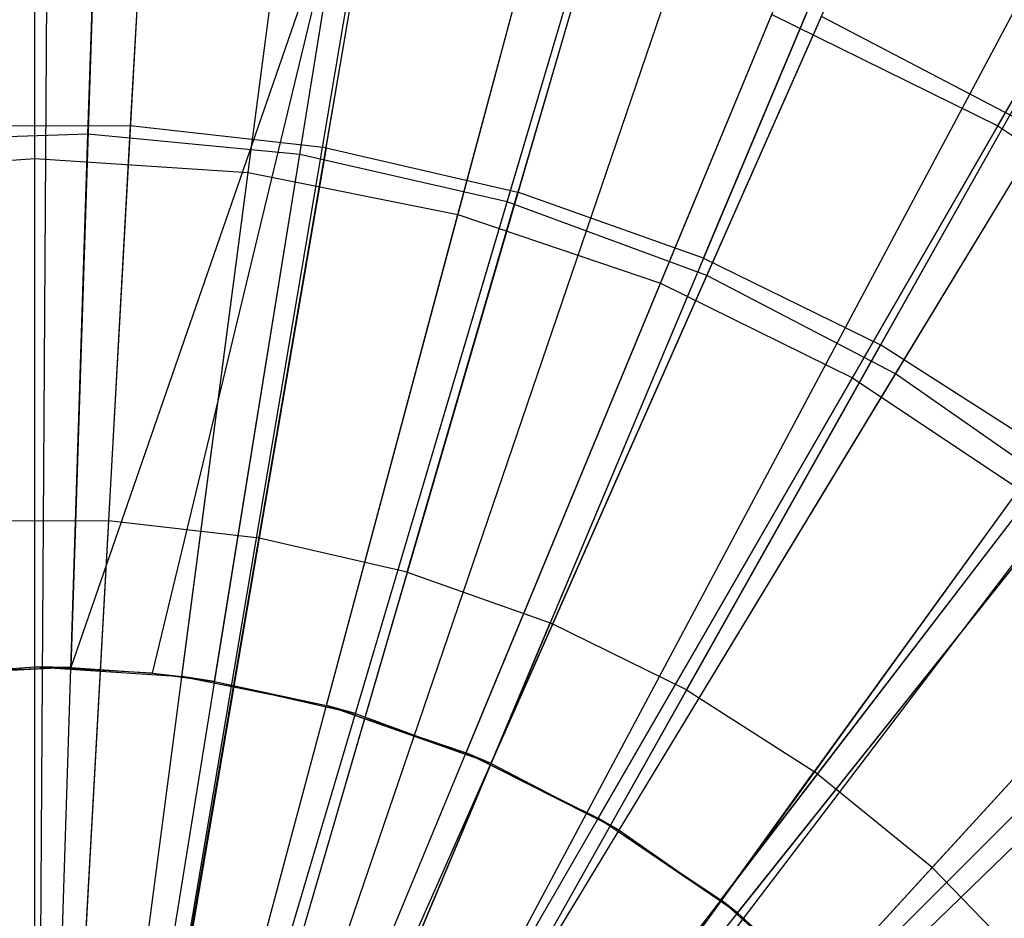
# Model space of a CAD drawing. Extents: x 0.2 to 40.1, y -6.7 to 6.7.
# Tile 413 of 516: x 26.876 to 27.219, y 3.754 to 4.067. Entities that reach past the tile are written whole.
import ezdxf

# ---------------------------------------------------------------- set-up
doc = ezdxf.new("R2010")
doc.units = 0
doc.header["$MEASUREMENT"] = 0
doc.layers.get('0').update_dxf_attribs({"color": 13, "linetype": 'CONTINUOUS'})

# ---------------------------------------------------------------- blocks, each defined once
blk = doc.blocks.new('SNOWBALL_XIV_PM3_STL')
at = {"color": 0}
for p, q in [((26.88644, 4.31517, 5.09925), (26.88194, 3.6085, 5.31579)), ((26.88644, 4.31517, 5.09925), (26.88194, 3.6085, 5.31579)), ((26.92988, 4.31383, 5.09925), (26.89073, 3.60822, 5.31579)), ((26.92988, 4.31383, 5.09925), (26.89073, 3.60822, 5.31579)), ((26.89938, 4.02756, 0.59287), (26.90831, 4.30605, 0.68207)), ((26.89938, 4.02756, 0.59287), (26.90831, 4.30605, 0.68207)), ((27.02846, 4.3028, 5.09925), (26.91066, 3.60599, 5.31579)), ((27.02846, 4.3028, 5.09925), (26.91066, 3.60599, 5.31579)), ((27.03038, 4.30247, 5.09925), (26.91066, 3.60599, 5.31579)), ((27.03038, 4.30247, 5.09925), (26.91066, 3.60599, 5.31579)), ((26.9733, 4.02043, 0.59287), (27.01776, 4.29549, 0.68207)), ((26.9733, 4.02043, 0.59287), (27.01776, 4.29549, 0.68207)), ((26.88081, 4.01902, 0.65953), (26.88081, 4.29061, 0.76179)), ((26.88081, 4.01902, 0.65953), (26.88081, 4.29061, 0.76179)), ((26.95529, 4.01413, 0.65953), (26.99074, 4.2834, 0.76179)), ((26.95529, 4.01413, 0.65953), (26.99074, 4.2834, 0.76179)), ((27.12893, 4.27973, 5.09925), (26.93098, 3.60133, 5.31579)), ((27.12893, 4.27973, 5.09925), (26.93098, 3.60133, 5.31579)), ((27.04569, 4.00391, 0.59287), (27.12497, 4.27102, 0.68207)), ((27.04569, 4.00391, 0.59287), (27.12497, 4.27102, 0.68207)), ((27.16666, 4.2678, 5.09925), (26.93861, 3.59892, 5.31579)), ((27.16666, 4.2678, 5.09925), (26.93861, 3.59892, 5.31579)), ((27.02851, 3.99957, 0.65953), (27.0988, 4.26191, 0.76179)), ((27.02851, 3.99957, 0.65953), (27.0988, 4.26191, 0.76179)), ((27.21689, 4.03046, 5.06729), (27.35019, 4.26134, 4.95263)), ((27.21689, 4.03046, 5.06729), (27.35019, 4.26134, 4.95263)), ((27.22425, 4.2459, 5.09925), (26.95026, 3.59449, 5.31579)), ((27.22425, 4.2459, 5.09925), (26.95026, 3.59449, 5.31579)), ((27.11538, 3.97826, 0.59287), (27.22817, 4.23304, 0.68207)), ((27.11538, 3.97826, 0.59287), (27.22817, 4.23304, 0.68207)), ((27.09919, 3.97558, 0.65953), (27.20312, 4.22649, 0.76179)), ((27.09919, 3.97558, 0.65953), (27.20312, 4.22649, 0.76179)), ((27.29745, 4.21109, 5.09925), (26.96506, 3.58745, 5.31579)), ((27.29745, 4.21109, 5.09925), (26.96506, 3.58745, 5.31579)), ((27.31509, 4.20143, 5.09925), (26.96863, 3.58549, 5.31579)), ((27.31509, 4.20143, 5.09925), (26.96863, 3.58549, 5.31579)), ((27.18122, 3.94391, 0.59287), (27.32566, 4.18218, 0.68207)), ((27.18122, 3.94391, 0.59287), (27.32566, 4.18218, 0.68207)), ((27.16614, 3.94256, 0.65953), (27.30194, 4.17777, 0.76179)), ((27.16614, 3.94256, 0.65953), (27.30194, 4.17777, 0.76179)), ((26.92165, 4.16554, 5.16381), (26.91415, 4.03046, 5.21329)), ((26.92165, 4.16554, 5.16381), (26.91415, 4.03046, 5.21329)), ((26.98246, 4.02274, 5.21329), (27.0053, 4.15608, 5.16381)), ((26.98246, 4.02274, 5.21329), (27.0053, 4.15608, 5.16381)), ((27.40027, 4.1469, 5.09925), (26.98585, 3.57447, 5.31579)), ((27.40027, 4.1469, 5.09925), (26.98585, 3.57447, 5.31579)), ((27.41745, 4.13413, 5.09925), (26.98933, 3.57189, 5.31579)), ((27.41745, 4.13413, 5.09925), (26.98933, 3.57189, 5.31579)), ((27.08733, 4.13716, 5.16381), (27.04943, 4.00728, 5.21329)), ((27.08733, 4.13716, 5.16381), (27.04943, 4.00728, 5.21329)), ((26.90254, 4.12625, 5.14563), (26.89341, 3.8415, 5.21211)), ((26.90254, 4.12625, 5.14563), (26.89341, 3.8415, 5.21211)), ((26.88081, 3.8417, 5.1478), (26.88081, 4.12051, 5.06729)), ((26.88081, 3.8417, 5.1478), (26.88081, 4.12051, 5.06729)), ((26.98905, 4.11791, 5.14563), (26.89341, 3.8415, 5.21211)), ((26.98905, 4.11791, 5.14563), (26.89341, 3.8415, 5.21211)), ((26.92192, 3.83954, 5.21211), (26.98905, 4.11791, 5.14563)), ((26.92192, 3.83954, 5.21211), (26.98905, 4.11791, 5.14563)), ((26.94358, 3.83666, 5.21211), (26.98905, 4.11791, 5.14563)), ((26.94358, 3.83666, 5.21211), (26.98905, 4.11791, 5.14563)), ((26.93215, 3.83833, 5.1478), (26.96854, 4.11476, 5.06729)), ((26.93215, 3.83833, 5.1478), (26.96854, 4.11476, 5.06729)), ((27.11421, 3.98429, 5.21329), (27.16666, 4.109, 5.16381)), ((27.11421, 3.98429, 5.21329), (27.16666, 4.109, 5.16381)), ((26.98261, 3.8283, 5.1478), (27.05477, 4.09761, 5.06729)), ((26.98261, 3.8283, 5.1478), (27.05477, 4.09761, 5.06729)), ((26.99272, 3.82544, 5.21211), (27.07379, 4.09857, 5.14563)), ((26.99272, 3.82544, 5.21211), (27.07379, 4.09857, 5.14563)), ((27.47867, 4.083, 5.09925), (27.00171, 3.56155, 5.31579)), ((27.47867, 4.083, 5.09925), (27.00171, 3.56155, 5.31579)), ((27.03133, 3.81176, 5.1478), (27.13803, 4.06934, 5.06729)), ((27.03133, 3.81176, 5.1478), (27.13803, 4.06934, 5.06729)), ((27.13803, 4.06934, 5.06729), (27.21689, 4.03046, 5.06729)), ((27.13803, 4.06934, 5.06729), (27.21689, 4.03046, 5.06729)), ((27.24227, 4.07198, 5.16381), (27.17595, 3.95407, 5.21329)), ((27.24227, 4.07198, 5.16381), (27.17595, 3.95407, 5.21329)), ((27.04003, 3.80803, 5.21211), (27.15535, 4.06855, 5.14563)), ((27.04003, 3.80803, 5.21211), (27.15535, 4.06855, 5.14563)), ((27.23241, 4.02835, 5.14563), (27.15535, 4.06855, 5.14563)), ((27.23241, 4.02835, 5.14563), (27.15535, 4.06855, 5.14563)), ((26.89938, 4.02756, 0.59287), (26.82516, 4.02518, 0.59287)), ((26.89938, 4.02756, 0.59287), (26.82516, 4.02518, 0.59287)), ((26.91415, 4.03046, 5.21329), (26.84542, 4.03034, 5.21329)), ((26.91415, 4.03046, 5.21329), (26.84542, 4.03034, 5.21329)), ((26.89016, 3.74019, 0.5388), (26.89938, 4.02756, 0.59287)), ((26.89016, 3.74019, 0.5388), (26.89938, 4.02756, 0.59287)), ((26.9733, 4.02043, 0.59287), (26.89938, 4.02756, 0.59287)), ((26.9733, 4.02043, 0.59287), (26.89938, 4.02756, 0.59287)), ((26.91415, 4.03046, 5.21329), (26.90651, 3.89261, 5.25512)), ((26.91415, 4.03046, 5.21329), (26.90651, 3.89261, 5.25512)), ((26.98246, 4.02274, 5.21329), (26.91415, 4.03046, 5.21329)), ((26.98246, 4.02274, 5.21329), (26.91415, 4.03046, 5.21329)), ((27.07748, 3.789, 5.1478), (27.21689, 4.03046, 5.06729)), ((27.07748, 3.789, 5.1478), (27.21689, 4.03046, 5.06729)), ((27.08472, 3.78472, 5.21211), (27.23241, 4.02835, 5.14563)), ((27.08472, 3.78472, 5.21211), (27.23241, 4.02835, 5.14563)), ((27.21689, 4.03046, 5.06729), (27.28999, 3.98161, 5.06729)), ((27.21689, 4.03046, 5.06729), (27.28999, 3.98161, 5.06729)), ((26.98246, 4.02274, 5.21329), (26.95914, 3.88666, 5.25512)), ((26.98246, 4.02274, 5.21329), (26.95914, 3.88666, 5.25512)), ((26.98246, 4.02274, 5.21329), (27.04943, 4.00728, 5.21329)), ((26.98246, 4.02274, 5.21329), (27.04943, 4.00728, 5.21329)), ((26.80632, 4.01413, 0.65953), (26.88081, 4.01902, 0.65953)), ((26.80632, 4.01413, 0.65953), (26.88081, 4.01902, 0.65953)), ((26.88081, 3.73679, 0.59193), (26.88081, 4.01902, 0.65953)), ((26.88081, 3.73679, 0.59193), (26.88081, 4.01902, 0.65953)), ((26.88081, 4.01902, 0.65953), (26.95529, 4.01413, 0.65953)), ((26.88081, 4.01902, 0.65953), (26.95529, 4.01413, 0.65953)), ((26.92741, 3.7366, 0.5388), (26.9733, 4.02043, 0.59287)), ((26.92741, 3.7366, 0.5388), (26.9733, 4.02043, 0.59287)), ((27.04569, 4.00391, 0.59287), (26.9733, 4.02043, 0.59287)), ((27.04569, 4.00391, 0.59287), (26.9733, 4.02043, 0.59287)), ((26.91846, 3.73433, 0.59193), (26.95529, 4.01413, 0.65953)), ((26.91846, 3.73433, 0.59193), (26.95529, 4.01413, 0.65953)), ((26.95529, 4.01413, 0.65953), (27.02851, 3.99957, 0.65953)), ((26.95529, 4.01413, 0.65953), (27.02851, 3.99957, 0.65953)), ((27.01076, 3.87475, 5.25512), (27.04943, 4.00728, 5.21329)), ((27.01076, 3.87475, 5.25512), (27.04943, 4.00728, 5.21329)), ((27.11421, 3.98429, 5.21329), (27.04943, 4.00728, 5.21329)), ((27.11421, 3.98429, 5.21329), (27.04943, 4.00728, 5.21329)), ((26.96389, 3.72827, 0.5388), (27.04569, 4.00391, 0.59287)), ((26.96389, 3.72827, 0.5388), (27.04569, 4.00391, 0.59287)), ((27.11538, 3.97826, 0.59287), (27.04569, 4.00391, 0.59287)), ((27.11538, 3.97826, 0.59287), (27.04569, 4.00391, 0.59287)), ((26.95546, 3.72696, 0.59193), (27.02851, 3.99957, 0.65953)), ((26.95546, 3.72696, 0.59193), (27.02851, 3.99957, 0.65953)), ((27.02851, 3.99957, 0.65953), (27.09919, 3.97558, 0.65953)), ((27.02851, 3.99957, 0.65953), (27.09919, 3.97558, 0.65953)), ((27.11421, 3.98429, 5.21329), (27.06068, 3.85703, 5.25512)), ((27.11421, 3.98429, 5.21329), (27.06068, 3.85703, 5.25512)), ((27.11421, 3.98429, 5.21329), (27.17595, 3.95407, 5.21329)), ((27.11421, 3.98429, 5.21329), (27.17595, 3.95407, 5.21329)), ((27.12026, 3.76041, 5.1478), (27.28999, 3.98161, 5.06729)), ((27.12026, 3.76041, 5.1478), (27.28999, 3.98161, 5.06729)), ((26.999, 3.71535, 0.5388), (27.11538, 3.97826, 0.59287)), ((26.999, 3.71535, 0.5388), (27.11538, 3.97826, 0.59287)), ((27.18122, 3.94391, 0.59287), (27.11538, 3.97826, 0.59287)), ((27.18122, 3.94391, 0.59287), (27.11538, 3.97826, 0.59287)), ((27.12606, 3.75588, 5.21211), (27.30369, 3.97863, 5.14563)), ((27.12606, 3.75588, 5.21211), (27.30369, 3.97863, 5.14563)), ((26.99119, 3.71484, 0.59193), (27.09919, 3.97558, 0.65953)), ((26.99119, 3.71484, 0.59193), (27.09919, 3.97558, 0.65953)), ((27.09919, 3.97558, 0.65953), (27.16614, 3.94256, 0.65953)), ((27.09919, 3.97558, 0.65953), (27.16614, 3.94256, 0.65953)), ((27.10826, 3.83374, 5.25512), (27.17595, 3.95407, 5.21329)), ((27.10826, 3.83374, 5.25512), (27.17595, 3.95407, 5.21329)), ((27.23383, 3.917, 5.21329), (27.17595, 3.95407, 5.21329)), ((27.23383, 3.917, 5.21329), (27.17595, 3.95407, 5.21329)), ((27.02503, 3.69815, 0.59193), (27.16614, 3.94256, 0.65953)), ((27.02503, 3.69815, 0.59193), (27.16614, 3.94256, 0.65953)), ((27.03217, 3.69804, 0.5388), (27.18122, 3.94391, 0.59287)), ((27.03217, 3.69804, 0.5388), (27.18122, 3.94391, 0.59287)), ((27.16614, 3.94256, 0.65953), (27.22821, 3.90109, 0.65953)), ((27.16614, 3.94256, 0.65953), (27.22821, 3.90109, 0.65953)), ((27.24213, 3.90143, 0.59287), (27.18122, 3.94391, 0.59287)), ((27.24213, 3.90143, 0.59287), (27.18122, 3.94391, 0.59287)), ((27.15895, 3.72649, 5.1478), (27.3561, 3.92364, 5.06729)), ((27.15895, 3.72649, 5.1478), (27.3561, 3.92364, 5.06729)), ((27.16337, 3.72199, 5.21211), (27.36803, 3.9202, 5.14563)), ((27.16337, 3.72199, 5.21211), (27.36803, 3.9202, 5.14563)), ((27.23383, 3.917, 5.21329), (27.15287, 3.80517, 5.25512)), ((27.23383, 3.917, 5.21329), (27.15287, 3.80517, 5.25512)), ((27.0564, 3.67719, 0.59193), (27.22821, 3.90109, 0.65953)), ((27.0564, 3.67719, 0.59193), (27.22821, 3.90109, 0.65953)), ((27.06286, 3.67664, 0.5388), (27.24213, 3.90143, 0.59287)), ((27.06286, 3.67664, 0.5388), (27.24213, 3.90143, 0.59287)), ((26.90651, 3.89261, 5.25512), (26.85353, 3.89252, 5.25512)), ((26.90651, 3.89261, 5.25512), (26.85353, 3.89252, 5.25512)), ((26.90651, 3.89261, 5.25512), (26.89869, 3.75176, 5.28933)), ((26.90651, 3.89261, 5.25512), (26.89869, 3.75176, 5.28933)), ((26.95914, 3.88666, 5.25512), (26.90651, 3.89261, 5.25512)), ((26.95914, 3.88666, 5.25512), (26.90651, 3.89261, 5.25512)), ((26.95914, 3.88666, 5.25512), (26.93533, 3.74762, 5.28933)), ((26.95914, 3.88666, 5.25512), (26.93533, 3.74762, 5.28933)), ((27.01076, 3.87475, 5.25512), (26.95914, 3.88666, 5.25512)), ((27.01076, 3.87475, 5.25512), (26.95914, 3.88666, 5.25512)), ((27.01076, 3.87475, 5.25512), (26.97125, 3.73933, 5.28933)), ((27.01076, 3.87475, 5.25512), (26.97125, 3.73933, 5.28933)), ((27.01076, 3.87475, 5.25512), (27.06068, 3.85703, 5.25512)), ((27.01076, 3.87475, 5.25512), (27.06068, 3.85703, 5.25512)), ((27.28712, 3.87358, 5.21329), (27.19394, 3.77171, 5.25512)), ((27.28712, 3.87358, 5.21329), (27.19394, 3.77171, 5.25512)), ((27.00599, 3.727, 5.28933), (27.06068, 3.85703, 5.25512)), ((27.00599, 3.727, 5.28933), (27.06068, 3.85703, 5.25512)), ((27.10826, 3.83374, 5.25512), (27.06068, 3.85703, 5.25512)), ((27.10826, 3.83374, 5.25512), (27.06068, 3.85703, 5.25512)), ((27.08477, 3.65231, 0.59193), (27.28433, 3.85187, 0.65953)), ((27.08477, 3.65231, 0.59193), (27.28433, 3.85187, 0.65953)), ((27.09056, 3.65148, 0.5388), (27.2971, 3.8515, 0.59287)), ((27.09056, 3.65148, 0.5388), (27.2971, 3.8515, 0.59287)), ((26.82946, 3.83833, 5.1478), (26.88081, 3.8417, 5.1478)), ((26.82946, 3.83833, 5.1478), (26.88081, 3.8417, 5.1478)), ((26.89341, 3.8415, 5.21211), (26.82946, 3.83833, 5.1478)), ((26.89341, 3.8415, 5.21211), (26.82946, 3.83833, 5.1478)), ((26.84303, 3.83988, 5.21211), (26.89341, 3.8415, 5.21211)), ((26.84303, 3.83988, 5.21211), (26.89341, 3.8415, 5.21211)), ((26.92192, 3.83954, 5.21211), (26.88081, 3.8417, 5.1478)), ((26.88081, 3.8417, 5.1478), (26.93215, 3.83833, 5.1478)), ((26.88081, 3.8417, 5.1478), (26.93215, 3.83833, 5.1478)), ((26.92192, 3.83954, 5.21211), (26.88081, 3.8417, 5.1478)), ((26.89341, 3.8415, 5.21211), (26.88081, 3.8417, 5.1478)), ((26.89341, 3.8415, 5.21211), (26.88081, 3.8417, 5.1478)), ((26.89341, 3.8415, 5.21211), (26.92192, 3.83954, 5.21211)), ((26.89341, 3.8415, 5.21211), (26.92192, 3.83954, 5.21211)), ((26.92192, 3.83954, 5.21211), (26.94358, 3.83666, 5.21211)), ((26.92192, 3.83954, 5.21211), (26.93215, 3.83833, 5.1478)), ((26.92192, 3.83954, 5.21211), (26.93215, 3.83833, 5.1478)), ((26.92192, 3.83954, 5.21211), (26.94358, 3.83666, 5.21211)), ((26.94358, 3.83666, 5.21211), (26.93215, 3.83833, 5.1478)), ((26.93215, 3.83833, 5.1478), (26.98261, 3.8283, 5.1478)), ((26.94358, 3.83666, 5.21211), (26.93215, 3.83833, 5.1478)), ((26.93215, 3.83833, 5.1478), (26.98261, 3.8283, 5.1478)), ((26.94358, 3.83666, 5.21211), (26.98261, 3.8283, 5.1478)), ((26.94358, 3.83666, 5.21211), (26.99272, 3.82544, 5.21211)), ((26.94358, 3.83666, 5.21211), (26.98261, 3.8283, 5.1478)), ((26.94358, 3.83666, 5.21211), (26.99272, 3.82544, 5.21211)), ((27.10826, 3.83374, 5.25512), (27.0391, 3.71079, 5.28933)), ((27.10826, 3.83374, 5.25512), (27.0391, 3.71079, 5.28933)), ((27.10826, 3.83374, 5.25512), (27.15287, 3.80517, 5.25512)), ((27.10826, 3.83374, 5.25512), (27.15287, 3.80517, 5.25512)), ((26.99272, 3.82544, 5.21211), (26.98261, 3.8283, 5.1478)), ((26.99272, 3.82544, 5.21211), (26.98261, 3.8283, 5.1478)), ((27.04003, 3.80803, 5.21211), (26.98261, 3.8283, 5.1478)), ((27.04003, 3.80803, 5.21211), (26.98261, 3.8283, 5.1478)), ((26.98261, 3.8283, 5.1478), (27.03133, 3.81176, 5.1478)), ((26.98261, 3.8283, 5.1478), (27.03133, 3.81176, 5.1478)), ((26.99272, 3.82544, 5.21211), (27.04003, 3.80803, 5.21211)), ((26.99272, 3.82544, 5.21211), (27.04003, 3.80803, 5.21211)), ((27.08472, 3.78472, 5.21211), (27.03133, 3.81176, 5.1478)), ((27.03133, 3.81176, 5.1478), (27.07748, 3.789, 5.1478)), ((27.04003, 3.80803, 5.21211), (27.03133, 3.81176, 5.1478)), ((27.08472, 3.78472, 5.21211), (27.03133, 3.81176, 5.1478)), ((27.04003, 3.80803, 5.21211), (27.03133, 3.81176, 5.1478)), ((27.03133, 3.81176, 5.1478), (27.07748, 3.789, 5.1478)), ((27.04003, 3.80803, 5.21211), (27.08472, 3.78472, 5.21211)), ((27.04003, 3.80803, 5.21211), (27.08472, 3.78472, 5.21211)), ((27.07015, 3.69091, 5.28933), (27.15287, 3.80517, 5.25512)), ((27.07015, 3.69091, 5.28933), (27.15287, 3.80517, 5.25512)), ((27.19394, 3.77171, 5.25512), (27.15287, 3.80517, 5.25512)), ((27.19394, 3.77171, 5.25512), (27.15287, 3.80517, 5.25512)), ((27.12606, 3.75588, 5.21211), (27.07748, 3.789, 5.1478)), ((27.07748, 3.789, 5.1478), (27.12026, 3.76041, 5.1478)), ((27.07748, 3.789, 5.1478), (27.12026, 3.76041, 5.1478)), ((27.08472, 3.78472, 5.21211), (27.07748, 3.789, 5.1478)), ((27.12606, 3.75588, 5.21211), (27.07748, 3.789, 5.1478)), ((27.08472, 3.78472, 5.21211), (27.07748, 3.789, 5.1478)), ((27.08472, 3.78472, 5.21211), (27.12606, 3.75588, 5.21211)), ((27.08472, 3.78472, 5.21211), (27.12606, 3.75588, 5.21211)), ((27.19394, 3.77171, 5.25512), (27.09873, 3.66762, 5.28933)), ((27.19394, 3.77171, 5.25512), (27.09873, 3.66762, 5.28933)), ((27.23092, 3.73378, 5.25512), (27.19394, 3.77171, 5.25512)), ((27.23092, 3.73378, 5.25512), (27.19394, 3.77171, 5.25512)), ((27.16337, 3.72199, 5.21211), (27.12026, 3.76041, 5.1478)), ((27.12026, 3.76041, 5.1478), (27.15895, 3.72649, 5.1478)), ((27.12026, 3.76041, 5.1478), (27.15895, 3.72649, 5.1478)), ((27.16337, 3.72199, 5.21211), (27.12026, 3.76041, 5.1478)), ((27.12606, 3.75588, 5.21211), (27.12026, 3.76041, 5.1478)), ((27.12606, 3.75588, 5.21211), (27.12026, 3.76041, 5.1478)), ((27.12606, 3.75588, 5.21211), (27.16337, 3.72199, 5.21211)), ((27.12606, 3.75588, 5.21211), (27.16337, 3.72199, 5.21211))]:
    blk.add_line(p, q, dxfattribs=at)
blk = doc.blocks.new('GRUPUJ_1')
at = {"color": 0}
blk.add_blockref('SNOWBALL_XIV_PM3_STL', (-0.20617, 6.65964, -0.51186), dxfattribs=at)

msp = doc.modelspace()

# ---------------------------------------------------------------- block references
at = {"color": 0}
msp.add_blockref('GRUPUJ_1', (0.20617, -6.65964, 0.51186), dxfattribs=at)

doc.saveas('drawing.dxf')
